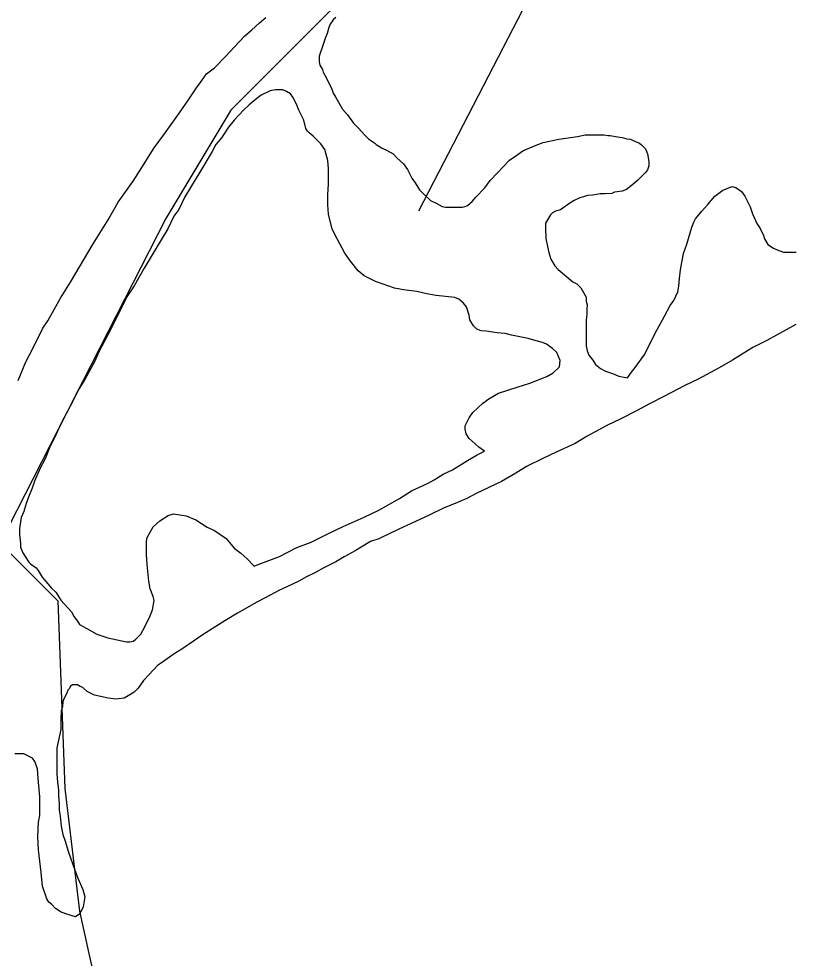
# Model space of a CAD drawing. Extents: x 3161514 to 3199414, y 831166 to 856601.
# Drawn here: x 3166135 to 3166952, y 852805 to 853795 of the extents above; entities that cross this region are included whole.
import ezdxf

# ---------------------------------------------------------------- set-up
doc = ezdxf.new("R2010")
doc.units = 0
doc.layers.add('V-SITE-VEGE', color=7, linetype='Continuous')
doc.layers.add('V-TOPO-SHOR', color=7, linetype='Continuous')

msp = doc.modelspace()

# ---------------------------------------------------------------- linework, layer by layer
at = {"layer": 'V-SITE-VEGE'}
for p, q in [((3166388.85, 853790.42), (3166395.26, 853796.23)), ((3166466.23, 853793.83), (3166463.31, 853789.18)), ((3166469.14, 853796.15), (3166466.23, 853793.83)), ((3166380.12, 853782.86), (3166388.85, 853790.42)), ((3166461.57, 853785.69), (3166459.81, 853779.29)), ((3166463.31, 853789.18), (3166461.57, 853785.69)), ((3166362.07, 853764.85), (3166373.13, 853777.05)), ((3166373.13, 853777.05), (3166380.12, 853782.86)), ((3166458.06, 853775.22), (3166455.73, 853767.66)), ((3166459.81, 853779.29), (3166458.06, 853775.22)), ((3166353.33, 853755.55), (3166362.07, 853764.85)), ((3166455.73, 853767.66), (3166451.65, 853755.45)), ((3166341.1, 853743.34), (3166353.33, 853755.55)), ((3166451.65, 853755.45), (3166451.64, 853749.63)), ((3166451.64, 853749.63), (3166452.22, 853746.14)), ((3166452.22, 853746.14), (3166455.12, 853741.48)), ((3166325.38, 853726.49), (3166332.95, 853736.95)), ((3166332.95, 853736.95), (3166341.1, 853743.34)), ((3166455.12, 853741.48), (3166455.7, 853738.57)), ((3166455.7, 853738.57), (3166459.18, 853732.17)), ((3166323.05, 853723), (3166325.38, 853726.49)), ((3166459.18, 853732.17), (3166464.99, 853720.53)), ((3166313.73, 853709.63), (3166323.05, 853723)), ((3166390.52, 853714.21), (3166385.86, 853710.72)), ((3166399.83, 853718.85), (3166390.52, 853714.21)), ((3166405.65, 853720.01), (3166399.83, 853718.85)), ((3166413.21, 853720), (3166405.65, 853720.01)), ((3166417.28, 853718.25), (3166413.21, 853720)), ((3166421.35, 853715.92), (3166417.28, 853718.25)), ((3166423.68, 853712.43), (3166421.35, 853715.92)), ((3166464.99, 853720.53), (3166466.15, 853716.46)), ((3166466.15, 853716.46), (3166469.05, 853711.8)), ((3166304.4, 853695.68), (3166313.73, 853709.63)), ((3166377.71, 853704.33), (3166371.89, 853698.52)), ((3166385.86, 853710.72), (3166377.71, 853704.33)), ((3166427.74, 853704.86), (3166423.68, 853712.43)), ((3166430.06, 853698.46), (3166427.74, 853704.86)), ((3166469.05, 853711.8), (3166476.02, 853699.58)), ((3166288.67, 853673.59), (3166304.4, 853695.68)), ((3166371.89, 853698.52), (3166361.99, 853688.06)), ((3166435.29, 853687.98), (3166430.06, 853698.46)), ((3166476.02, 853699.58), (3166481.25, 853693.76)), ((3166361.99, 853688.06), (3166356.16, 853680.5)), ((3166437.6, 853679.26), (3166435.29, 853687.98)), ((3166481.25, 853693.76), (3166487.64, 853685.02)), ((3166487.64, 853685.02), (3166492.87, 853679.78)), ((3166356.16, 853680.5), (3166348.59, 853669.46)), ((3166439.35, 853676.34), (3166437.6, 853679.26)), ((3166441.09, 853674.6), (3166439.35, 853676.34)), ((3166445.16, 853671.1), (3166441.09, 853674.6)), ((3166492.87, 853679.78), (3166499.84, 853672.21)), ((3166277.61, 853659.06), (3166288.67, 853673.59)), ((3166348.59, 853669.46), (3166342.77, 853662.48)), ((3166453.29, 853662.95), (3166445.16, 853671.1)), ((3166499.84, 853672.21), (3166503.91, 853668.13)), ((3166503.91, 853668.13), (3166509.73, 853664.06)), ((3166687.74, 853664.46), (3166704.03, 853667.93)), ((3166704.03, 853667.93), (3166723.81, 853670.82)), ((3166723.81, 853670.82), (3166731.96, 853672.56)), ((3166731.96, 853672.56), (3166751.74, 853672.54)), ((3166751.74, 853672.54), (3166755.81, 853671.95)), ((3166755.81, 853671.95), (3166758.14, 853671.95)), ((3166758.14, 853671.95), (3166763.95, 853670.78)), ((3166763.95, 853670.78), (3166770.93, 853669.61)), ((3166770.93, 853669.61), (3166775.58, 853668.44)), ((3166775.58, 853668.44), (3166779.66, 853667.85)), ((3166779.66, 853667.85), (3166783.15, 853666.1)), ((3166783.15, 853666.1), (3166788.96, 853663.77)), ((3166264.79, 853638.13), (3166277.61, 853659.06)), ((3166338.69, 853654.92), (3166325.87, 853633.41)), ((3166342.77, 853662.48), (3166338.69, 853654.92)), ((3166457.36, 853657.13), (3166453.29, 853662.95)), ((3166460.84, 853645.49), (3166457.36, 853657.13)), ((3166509.73, 853664.06), (3166511.47, 853662.31)), ((3166511.47, 853662.31), (3166517.28, 853658.81)), ((3166517.28, 853658.81), (3166522.52, 853656.48)), ((3166522.52, 853656.48), (3166529.49, 853652.4)), ((3166658.64, 853650.52), (3166666.2, 853655.75)), ((3166666.2, 853655.75), (3166678.43, 853660.97)), ((3166678.43, 853660.97), (3166687.74, 853664.46)), ((3166788.96, 853663.77), (3166791.28, 853662.03)), ((3166791.28, 853662.03), (3166795.35, 853657.95)), ((3166795.35, 853657.95), (3166797.67, 853652.71)), ((3166461.41, 853636.77), (3166460.84, 853645.49)), ((3166529.49, 853652.4), (3166533.56, 853648.33)), ((3166533.56, 853648.33), (3166540.54, 853641.92)), ((3166644.66, 853638.32), (3166652.23, 853645.88)), ((3166652.23, 853645.88), (3166658.64, 853650.52)), ((3166797.67, 853652.71), (3166798.83, 853644.56)), ((3166255.46, 853623.59), (3166264.79, 853638.13)), ((3166461.4, 853621.06), (3166461.41, 853636.77)), ((3166540.54, 853641.92), (3166544.6, 853636.1)), ((3166544.6, 853636.1), (3166549.25, 853626.79)), ((3166640, 853633.09), (3166644.66, 853638.32)), ((3166797.66, 853635.84), (3166795.32, 853632.93)), ((3166798.82, 853639.91), (3166797.66, 853635.84)), ((3166798.83, 853644.56), (3166798.82, 853639.91)), ((3166325.87, 853633.41), (3166315.96, 853617.13)), ((3166549.25, 853626.79), (3166552.73, 853622.13)), ((3166631.85, 853624.37), (3166640, 853633.09)), ((3166795.32, 853632.93), (3166787.17, 853624.8)), ((3166239.73, 853601.51), (3166255.46, 853623.59)), ((3166315.96, 853617.13), (3166310.13, 853607.25)), ((3166460.8, 853609.42), (3166461.4, 853621.06)), ((3166552.73, 853622.13), (3166557.38, 853614.56)), ((3166616.71, 853606.94), (3166626.02, 853616.82)), ((3166626.02, 853616.82), (3166631.85, 853624.37)), ((3166781.93, 853620.15), (3166775.53, 853614.92)), ((3166787.17, 853624.8), (3166781.93, 853620.15)), ((3166876.75, 853614.23), (3166886.65, 853618.3)), ((3166886.65, 853618.3), (3166890.71, 853617.13)), ((3166890.71, 853617.13), (3166896.53, 853613.05)), ((3166310.13, 853607.25), (3166303.72, 853593.88)), ((3166460.79, 853598.95), (3166460.8, 853609.42)), ((3166557.38, 853614.56), (3166561.45, 853610.48)), ((3166561.45, 853610.48), (3166569, 853603.49)), ((3166612.63, 853602.29), (3166616.71, 853606.94)), ((3166726.07, 853606.24), (3166720.25, 853603.34)), ((3166728.98, 853606.82), (3166726.07, 853606.24)), ((3166734.22, 853608.56), (3166728.98, 853606.82)), ((3166739.46, 853609.14), (3166734.22, 853608.56)), ((3166747.6, 853610.3), (3166739.46, 853609.14)), ((3166752.84, 853610.29), (3166747.6, 853610.3)), ((3166759.82, 853610.86), (3166752.84, 853610.29)), ((3166762.73, 853612.02), (3166759.82, 853610.86)), ((3166770.88, 853613.18), (3166762.73, 853612.02)), ((3166775.53, 853614.92), (3166770.88, 853613.18)), ((3166861.03, 853599.13), (3166868.6, 853607.84)), ((3166868.6, 853607.84), (3166876.75, 853614.23)), ((3166896.53, 853613.05), (3166900.01, 853607.81)), ((3166900.01, 853607.81), (3166905.82, 853596.75)), ((3166229.25, 853582.9), (3166239.73, 853601.51)), ((3166461.36, 853589.06), (3166460.79, 853598.95)), ((3166569, 853603.49), (3166574.81, 853600.58)), ((3166574.81, 853600.58), (3166581.21, 853597.08)), ((3166581.21, 853597.08), (3166584.7, 853596.5)), ((3166584.7, 853596.5), (3166602.73, 853596.48)), ((3166602.73, 853596.48), (3166605.06, 853597.06)), ((3166605.06, 853597.06), (3166607.97, 853598.22)), ((3166607.97, 853598.22), (3166612.63, 853602.29)), ((3166715.6, 853600.44), (3166705.7, 853593.47)), ((3166720.25, 853603.34), (3166715.6, 853600.44)), ((3166854.62, 853592.15), (3166861.03, 853599.13)), ((3166905.82, 853596.75), (3166908.14, 853589.19)), ((3166298.48, 853586.9), (3166292.06, 853573.53)), ((3166303.72, 853593.88), (3166298.48, 853586.9)), ((3166465.42, 853573.35), (3166461.36, 853589.06)), ((3166695.22, 853588.24), (3166689.98, 853579.52)), ((3166697.55, 853590.57), (3166695.22, 853588.24)), ((3166700.46, 853592.31), (3166697.55, 853590.57)), ((3166705.7, 853593.47), (3166700.46, 853592.31)), ((3166848.22, 853584.01), (3166854.62, 853592.15)), ((3166908.14, 853589.19), (3166912.78, 853579.29)), ((3166213.51, 853557.9), (3166229.25, 853582.9)), ((3166689.98, 853579.52), (3166689.97, 853574.29)), ((3166844.13, 853575.29), (3166846.47, 853580.53)), ((3166846.47, 853580.53), (3166848.22, 853584.01)), ((3166912.78, 853579.29), (3166916.27, 853574.05)), ((3166292.06, 853573.53), (3166286.24, 853563.64)), ((3166470.65, 853562.87), (3166465.42, 853573.35)), ((3166689.97, 853574.29), (3166690.54, 853563.23)), ((3166838.88, 853557.26), (3166844.13, 853575.29)), ((3166916.27, 853574.05), (3166919.75, 853566.49)), ((3166919.75, 853566.49), (3166920.91, 853563)), ((3166189.62, 853517.2), (3166213.51, 853557.9)), ((3166286.24, 853563.64), (3166267.01, 853532.25)), ((3166478.77, 853547.74), (3166470.65, 853562.87)), ((3166690.54, 853563.23), (3166692.28, 853555.09)), ((3166835.38, 853547.38), (3166838.88, 853557.26)), ((3166920.91, 853563), (3166924.4, 853557.18)), ((3166924.4, 853557.18), (3166930.21, 853553.1)), ((3166484.58, 853539.59), (3166478.77, 853547.74)), ((3166692.28, 853555.09), (3166693.44, 853548.69)), ((3166693.44, 853548.69), (3166695.76, 853541.7)), ((3166832.46, 853530.51), (3166835.38, 853547.38)), ((3166930.21, 853553.1), (3166934.28, 853551.35)), ((3166934.28, 853551.35), (3166940.68, 853549.01)), ((3166940.68, 853549.01), (3166954.06, 853549)), ((3166492.72, 853529.11), (3166484.58, 853539.59)), ((3166695.76, 853541.7), (3166699.82, 853534.72)), ((3166267.01, 853532.25), (3166256.52, 853513.64)), ((3166499.11, 853523.87), (3166492.72, 853529.11)), ((3166699.82, 853534.72), (3166703.31, 853530.64)), ((3166703.31, 853530.64), (3166719, 853517.83)), ((3166831.28, 853521.2), (3166832.46, 853530.51)), ((3166179.13, 853500.34), (3166189.62, 853517.2)), ((3166510.74, 853518.04), (3166499.11, 853523.87)), ((3166518.88, 853515.12), (3166510.74, 853518.04)), ((3166719, 853517.83), (3166723.07, 853515.5)), ((3166830.69, 853513.06), (3166831.28, 853521.2)), ((3166256.52, 853513.64), (3166248.94, 853502.02)), ((3166531.09, 853511.04), (3166518.88, 853515.12)), ((3166540.4, 853509.28), (3166531.09, 853511.04)), ((3166554.36, 853507.52), (3166540.4, 853509.28)), ((3166564.83, 853505.19), (3166554.36, 853507.52)), ((3166723.07, 853515.5), (3166727.14, 853511.42)), ((3166727.14, 853511.42), (3166732.95, 853501.52)), ((3166825.44, 853497.94), (3166829.52, 853507.24)), ((3166829.52, 853507.24), (3166830.69, 853513.06)), ((3166165.73, 853476.51), (3166179.13, 853500.34)), ((3166248.94, 853502.02), (3166243.11, 853490.39)), ((3166574.72, 853503.43), (3166564.83, 853505.19)), ((3166594.49, 853501.08), (3166574.72, 853503.43)), ((3166598.56, 853499.33), (3166594.49, 853501.08)), ((3166603.79, 853495.26), (3166598.56, 853499.33)), ((3166732.95, 853501.52), (3166732.94, 853497.45)), ((3166732.94, 853497.45), (3166734.1, 853493.38)), ((3166821.36, 853492.71), (3166825.44, 853497.94)), ((3166243.11, 853490.39), (3166238.45, 853480.51)), ((3166606.7, 853491.18), (3166603.79, 853495.26)), ((3166609.6, 853482.45), (3166606.7, 853491.18)), ((3166733.52, 853489.31), (3166733.51, 853484.07)), ((3166734.1, 853493.38), (3166733.52, 853489.31)), ((3166815.53, 853481.66), (3166821.36, 853492.71)), ((3166238.45, 853480.51), (3166231.45, 853466.55)), ((3166610.18, 853477.8), (3166609.6, 853482.45)), ((3166614.24, 853471.39), (3166610.18, 853477.8)), ((3166732.92, 853477.09), (3166732.89, 853450.33)), ((3166733.51, 853484.07), (3166732.92, 853477.09)), ((3166805.63, 853463.64), (3166813.2, 853477.59)), ((3166813.2, 853477.59), (3166815.53, 853481.66)), ((3166149.41, 853446.85), (3166160.48, 853468.95)), ((3166160.48, 853468.95), (3166165.73, 853476.51)), ((3166617.73, 853467.9), (3166614.24, 853471.39)), ((3166622.38, 853466.15), (3166617.73, 853467.9)), ((3166953.98, 853472.79), (3166923.13, 853455.95)), ((3166231.45, 853466.55), (3166219.21, 853443.87)), ((3166627.61, 853465.56), (3166622.38, 853466.15)), ((3166639.25, 853463.81), (3166627.61, 853465.56)), ((3166647.39, 853463.21), (3166639.25, 853463.81)), ((3166654.37, 853461.46), (3166647.39, 853463.21)), ((3166671.82, 853457.96), (3166654.37, 853461.46)), ((3166677.63, 853456.21), (3166671.82, 853457.96)), ((3166794.55, 853441.54), (3166805.63, 853463.64)), ((3166686.94, 853453.87), (3166677.63, 853456.21)), ((3166691.01, 853452.12), (3166686.94, 853453.87)), ((3166697.41, 853447.46), (3166691.01, 853452.12)), ((3166702.05, 853443.39), (3166697.41, 853447.46)), ((3166732.89, 853450.33), (3166734.05, 853445.09)), ((3166908.58, 853448.41), (3166887.04, 853435.05)), ((3166923.13, 853455.95), (3166908.58, 853448.41)), ((3166142.41, 853433.48), (3166149.41, 853446.85)), ((3166219.21, 853443.87), (3166215.13, 853433.99)), ((3166705.54, 853434.65), (3166702.05, 853443.39)), ((3166734.05, 853445.09), (3166735.79, 853440.44)), ((3166735.79, 853440.44), (3166739.86, 853435.2)), ((3166784.65, 853427.59), (3166794.55, 853441.54)), ((3166134.25, 853413.71), (3166142.41, 853433.48)), ((3166215.13, 853433.99), (3166204.64, 853414.8)), ((3166697.96, 853421.86), (3166704.95, 853428.25)), ((3166704.95, 853428.25), (3166705.54, 853434.65)), ((3166739.86, 853435.2), (3166742.76, 853430.54)), ((3166742.76, 853430.54), (3166748, 853426.46)), ((3166780.57, 853422.36), (3166784.65, 853427.59)), ((3166887.04, 853435.05), (3166873.07, 853426.92)), ((3166673.52, 853410.83), (3166691.56, 853417.8)), ((3166691.56, 853417.8), (3166697.96, 853421.86)), ((3166748, 853426.46), (3166753.23, 853423.55)), ((3166753.23, 853423.55), (3166760.79, 853421.21)), ((3166760.79, 853421.21), (3166767.19, 853418.3)), ((3166767.19, 853418.3), (3166776.49, 853416.54)), ((3166776.49, 853416.54), (3166780.57, 853422.36)), ((3166873.07, 853426.92), (3166850.95, 853415.31)), ((3166204.64, 853414.8), (3166197.06, 853402.59)), ((3166660.13, 853406.78), (3166673.52, 853410.83)), ((3166836.98, 853408.34), (3166814.86, 853396.73)), ((3166850.95, 853415.31), (3166836.98, 853408.34)), ((3166197.06, 853402.59), (3166192.4, 853392.71)), ((3166630.45, 853394.59), (3166640.35, 853400.4)), ((3166640.35, 853400.4), (3166660.13, 853406.78)), ((3166192.4, 853392.71), (3166179.58, 853368.87)), ((3166613.57, 853380.06), (3166624.05, 853389.94)), ((3166624.05, 853389.94), (3166630.45, 853394.59)), ((3166799.73, 853389.18), (3166785.76, 853381.63)), ((3166814.86, 853396.73), (3166799.73, 853389.18)), ((3166609.49, 853374.25), (3166613.57, 853380.06)), ((3166785.76, 853381.63), (3166768.88, 853372.92)), ((3166179.58, 853368.87), (3166172.58, 853353.17)), ((3166605.41, 853366.11), (3166609.49, 853374.25)), ((3166768.88, 853372.92), (3166755.5, 853366.54)), ((3166605.4, 853362.62), (3166605.41, 853366.11)), ((3166606.56, 853357.38), (3166605.4, 853362.62)), ((3166755.5, 853366.54), (3166733.96, 853354.93)), ((3166172.58, 853353.17), (3166167.33, 853342.71)), ((3166609.47, 853352.73), (3166606.56, 853357.38)), ((3166615.86, 853346.9), (3166609.47, 853352.73)), ((3166733.96, 853354.93), (3166721.15, 853347.37)), ((3166167.33, 853342.71), (3166162.67, 853331.07)), ((3166619.93, 853343.41), (3166615.86, 853346.9)), ((3166618.17, 853335.27), (3166625.74, 853339.33)), ((3166625.74, 853339.33), (3166619.93, 853343.41)), ((3166701.37, 853338.09), (3166687.4, 853331.7)), ((3166721.15, 853347.37), (3166701.37, 853338.09)), ((3166162.67, 853331.07), (3166157.42, 853321.19)), ((3166591.98, 853319.58), (3166607.7, 853329.46)), ((3166607.7, 853329.46), (3166618.17, 853335.27)), ((3166687.4, 853331.7), (3166669.94, 853322.99)), ((3166157.42, 853321.19), (3166151.59, 853307.82)), ((3166582.09, 853314.94), (3166591.98, 853319.58)), ((3166669.94, 853322.99), (3166658.88, 853316.03)), ((3166566.37, 853305.65), (3166572.77, 853309.13)), ((3166572.77, 853309.13), (3166582.09, 853314.94)), ((3166658.88, 853316.03), (3166643.74, 853307.31)), ((3166149.26, 853300.26), (3166145.18, 853290.95)), ((3166151.59, 853307.82), (3166149.26, 853300.26)), ((3166548.91, 853297.52), (3166566.37, 853305.65)), ((3166643.74, 853307.31), (3166616.97, 853294.54)), ((3166145.18, 853290.95), (3166142.84, 853283.97)), ((3166514.56, 853277.2), (3166536.1, 853289.39)), ((3166536.1, 853289.39), (3166548.91, 853297.52)), ((3166607.07, 853289.32), (3166594.85, 853284.09)), ((3166616.97, 853294.54), (3166607.07, 853289.32)), ((3166142.84, 853283.97), (3166140.51, 853275.83)), ((3166583.21, 853279.45), (3166567.5, 853271.91)), ((3166594.85, 853284.09), (3166583.21, 853279.45)), ((3166137.59, 853269.44), (3166135.84, 853257.8)), ((3166140.51, 853275.83), (3166137.59, 853269.44)), ((3166283.61, 853265.8), (3166292.34, 853271.6)), ((3166292.34, 853271.6), (3166298.16, 853273.34)), ((3166298.16, 853273.34), (3166311.53, 853271)), ((3166311.53, 853271), (3166321.42, 853266.92)), ((3166476.73, 853259.78), (3166498.85, 853269.65)), ((3166498.85, 853269.65), (3166514.56, 853277.2)), ((3166567.5, 853271.91), (3166534.91, 853256.81)), ((3166270.21, 853248.36), (3166276.62, 853259.41)), ((3166276.62, 853259.41), (3166283.61, 853265.8)), ((3166321.42, 853266.92), (3166333.63, 853259.35)), ((3166333.63, 853259.35), (3166341.19, 853255.85)), ((3166462.77, 853253.4), (3166476.73, 853259.78)), ((3166135.84, 853257.8), (3166135.83, 853251.4)), ((3166135.83, 853251.4), (3166136.98, 853242.09)), ((3166341.19, 853255.85), (3166353.4, 853247.11)), ((3166442.98, 853243.53), (3166462.77, 853253.4)), ((3166526.76, 853252.75), (3166514.54, 853246.95)), ((3166534.91, 853256.81), (3166526.76, 853252.75)), ((3166136.98, 853242.09), (3166136.98, 853238.02)), ((3166269.61, 853230.33), (3166269.62, 853244.29)), ((3166269.62, 853244.29), (3166270.21, 853248.36)), ((3166353.4, 853247.11), (3166362.11, 853237.21)), ((3166427.85, 853237.73), (3166442.98, 853243.53)), ((3166505.81, 853244.05), (3166495.91, 853238.24)), ((3166514.54, 853246.95), (3166505.81, 853244.05)), ((3166136.98, 853238.02), (3166139.3, 853232.2)), ((3166139.3, 853232.2), (3166141.62, 853228.13)), ((3166270.18, 853219.85), (3166269.61, 853230.33)), ((3166362.11, 853237.21), (3166369.09, 853231.97)), ((3166369.09, 853231.97), (3166375.48, 853226.14)), ((3166409.81, 853228.44), (3166427.85, 853237.73)), ((3166489.51, 853234.17), (3166477.87, 853227.79)), ((3166495.91, 853238.24), (3166489.51, 853234.17)), ((3166141.62, 853228.13), (3166145.69, 853222.31)), ((3166145.69, 853222.31), (3166147.43, 853220.56)), ((3166147.43, 853220.56), (3166153.25, 853216.48)), ((3166271.91, 853202.4), (3166270.18, 853219.85)), ((3166375.48, 853226.14), (3166383.03, 853217.99)), ((3166383.03, 853217.99), (3166387.11, 853219.73)), ((3166387.11, 853219.73), (3166403.98, 853226.12)), ((3166403.98, 853226.12), (3166409.81, 853228.44)), ((3166469.14, 853222.56), (3166455.75, 853216.17)), ((3166477.87, 853227.79), (3166469.14, 853222.56)), ((3166153.25, 853216.48), (3166155.57, 853213.57)), ((3166155.57, 853213.57), (3166159.64, 853206.59)), ((3166447.02, 853210.95), (3166438.29, 853206.88)), ((3166455.75, 853216.17), (3166447.02, 853210.95)), ((3166159.64, 853206.59), (3166169.51, 853194.94)), ((3166273.64, 853194.25), (3166271.91, 853202.4)), ((3166430.14, 853202.24), (3166417.33, 853196.43)), ((3166438.29, 853206.88), (3166430.14, 853202.24)), ((3166169.51, 853194.94), (3166174.16, 853190.86)), ((3166174.16, 853190.86), (3166179.39, 853182.13)), ((3166276.54, 853186.11), (3166273.64, 853194.25)), ((3166409.18, 853192.37), (3166394.63, 853184.82)), ((3166417.33, 853196.43), (3166409.18, 853192.37)), ((3166179.39, 853182.13), (3166190.43, 853169.91)), ((3166275.95, 853172.15), (3166277.7, 853182.03)), ((3166277.7, 853182.03), (3166276.54, 853186.11)), ((3166385.9, 853180.18), (3166365.53, 853168.56)), ((3166394.63, 853184.82), (3166385.9, 853180.18)), ((3166190.43, 853169.91), (3166193.33, 853164.67)), ((3166273.61, 853165.75), (3166275.95, 853172.15)), ((3166193.33, 853164.67), (3166196.82, 853160.01)), ((3166196.82, 853160.01), (3166199.14, 853156.52)), ((3166267.78, 853154.12), (3166273.61, 853165.75)), ((3166352.14, 853160.43), (3166342.83, 853154.62)), ((3166365.53, 853168.56), (3166352.14, 853160.43)), ((3166199.14, 853156.52), (3166206.7, 853152.44)), ((3166206.7, 853152.44), (3166217.16, 853146.61)), ((3166263.71, 853146.56), (3166267.78, 853154.12)), ((3166342.83, 853154.62), (3166328.28, 853145.33)), ((3166217.16, 853146.61), (3166228.8, 853142.53)), ((3166228.8, 853142.53), (3166248.57, 853138.43)), ((3166255.55, 853139.01), (3166257.88, 853140.75)), ((3166257.88, 853140.75), (3166263.71, 853146.56)), ((3166328.28, 853145.33), (3166318.96, 853138.94)), ((3166248.57, 853138.43), (3166252.06, 853138.43)), ((3166252.06, 853138.43), (3166255.55, 853139.01)), ((3166306.74, 853130.81), (3166298.59, 853125.58)), ((3166318.96, 853138.94), (3166306.74, 853130.81)), ((3166298.59, 853125.58), (3166286.36, 853116.87)), ((3166281.12, 853113.38), (3166272.39, 853104.09)), ((3166286.36, 853116.87), (3166281.12, 853113.38)), ((3166272.39, 853104.09), (3166266.56, 853097.69)), ((3166189.19, 853091.37), (3166188.6, 853089.05)), ((3166191.52, 853093.11), (3166189.19, 853091.37)), ((3166196.75, 853093.11), (3166191.52, 853093.11)), ((3166199.66, 853091.36), (3166196.75, 853093.11)), ((3166202.57, 853090.2), (3166199.66, 853091.36)), ((3166266.56, 853097.69), (3166260.74, 853089.55)), ((3166185.69, 853084.4), (3166182.77, 853079.16)), ((3166186.85, 853087.3), (3166185.69, 853084.4)), ((3166188.6, 853089.05), (3166186.85, 853087.3)), ((3166207.21, 853086.12), (3166202.57, 853090.2)), ((3166214.77, 853082.04), (3166207.21, 853086.12)), ((3166229.31, 853079.11), (3166214.77, 853082.04)), ((3166250.26, 853081.42), (3166246.18, 853079.1)), ((3166256.66, 853085.48), (3166250.26, 853081.42)), ((3166260.74, 853089.55), (3166256.66, 853085.48)), ((3166181.61, 853075.67), (3166181.02, 853069.86)), ((3166182.77, 853079.16), (3166181.61, 853075.67)), ((3166237.46, 853077.94), (3166229.31, 853079.11)), ((3166246.18, 853079.1), (3166237.46, 853077.94)), ((3166179.85, 853065.2), (3166179.26, 853057.64)), ((3166181.02, 853069.86), (3166179.85, 853065.2)), ((3166179.26, 853057.64), (3166179.25, 853046.01)), ((3166179.25, 853046.01), (3166175.16, 853026.81)), ((3166175.16, 853026.81), (3166175.13, 852998.89)), ((3166140.25, 853020.45), (3166130.94, 853020.46)), ((3166149.55, 853015.79), (3166140.25, 853020.45)), ((3166151.87, 853012.29), (3166149.55, 853015.79)), ((3166154.77, 853004.73), (3166151.87, 853012.29)), ((3166155.35, 852994.25), (3166154.77, 853004.73)), ((3166157.07, 852975.06), (3166155.35, 852994.25)), ((3166175.13, 852998.89), (3166175.7, 852990.75)), ((3166175.7, 852990.75), (3166176.86, 852982.02)), ((3166176.86, 852982.02), (3166176.85, 852976.2)), ((3166157.05, 852955.28), (3166157.07, 852975.06)), ((3166176.85, 852976.2), (3166177.42, 852968.05)), ((3166177.42, 852968.05), (3166177.42, 852961.07)), ((3166155.88, 852948.3), (3166157.05, 852955.28)), ((3166177.42, 852961.07), (3166178.58, 852954.67)), ((3166178.58, 852954.67), (3166179.73, 852944.2)), ((3166155.28, 852933.17), (3166155.88, 852948.3)), ((3166179.73, 852944.2), (3166181.46, 852935.47)), ((3166155.85, 852919.21), (3166155.28, 852933.17)), ((3166181.46, 852935.47), (3166183.78, 852928.49)), ((3166183.78, 852928.49), (3166187.26, 852916.85)), ((3166158.74, 852895.36), (3166155.85, 852919.21)), ((3166187.26, 852916.85), (3166193.64, 852898.81)), ((3166159.88, 852880.81), (3166158.74, 852895.36)), ((3166193.64, 852898.81), (3166197.12, 852889.5)), ((3166197.12, 852889.5), (3166202.35, 852877.28)), ((3166164.53, 852867.43), (3166159.88, 852880.81)), ((3166202.35, 852877.28), (3166204.67, 852869.71)), ((3166166.85, 852863.94), (3166164.53, 852867.43)), ((3166169.75, 852861.6), (3166166.85, 852863.94)), ((3166204.67, 852869.71), (3166202.91, 852859.24)), ((3166173.82, 852857.53), (3166169.75, 852861.6)), ((3166179.63, 852853.45), (3166173.82, 852857.53)), ((3166186.61, 852851.11), (3166179.63, 852853.45)), ((3166202.91, 852859.24), (3166199.41, 852851.69)), ((3166194.76, 852848.78), (3166186.61, 852851.11)), ((3166199.41, 852851.69), (3166194.76, 852848.78))]:
    msp.add_line(p, q, dxfattribs=at)
at = {"layer": 'V-TOPO-SHOR'}
for points in [[(3165765.56, 854808.42), (3166951.55, 854603.16), (3166845.11, 854162.21), (3166791.9, 854048.17), (3166556.22, 853592.02)], [(3166723.47, 854572.75), (3166662.65, 854329.47), (3166639.85, 854139.4), (3166609.44, 854032.97), (3166533.41, 853888.52), (3166464.99, 853804.89), (3166358.55, 853698.46), (3166290.13, 853584.42), (3166115.27, 853242.31), (3166176.09, 853181.49), (3166183.7, 852983.82), (3166198.9, 852854.58), (3166214.11, 852786.16)]]:
    msp.add_lwpolyline(points, dxfattribs=at)

doc.saveas('drawing.dxf')
